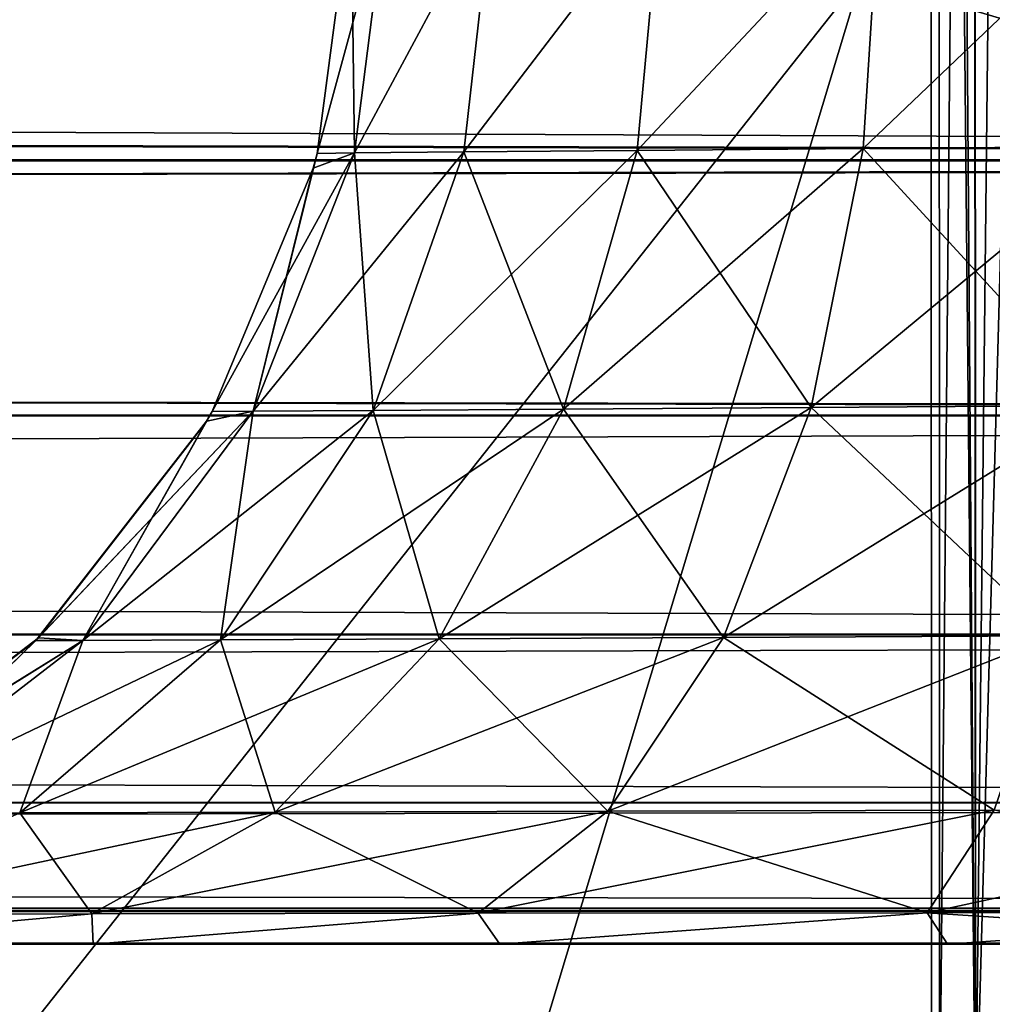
# Model space of a CAD drawing. Header units: metres. Extents: x -206 to 75, y -104 to 104.
# Tile 944 of 1056: x 34.321 to 34.782, y -45.528 to -45.063. Entities that reach past the tile are written whole.
import ezdxf

# ---------------------------------------------------------------- set-up
doc = ezdxf.new("R2010")
doc.units = ezdxf.units.M
doc.layers.add('solid_01_1-CONSUMER_THERM_B_125288', color=7, linetype='CONTINUOUS')

msp = doc.modelspace()

# ---------------------------------------------------------------- linework, layer by layer
at = {"layer": 'solid_01_1-CONSUMER_THERM_B_125288'}
for points in [[(34.737087, 63.499825), (35.288315, 63.550983), (34.755268, -63.500172)], [(35.288315, 63.550983), (35.306511, -63.551174), (34.755268, -63.500172)], [(34.737087, 63.499825), (30.755268, -63.500744), (30.737085, 63.499252)], [(34.737087, 63.499825), (34.755268, -63.500172), (30.755268, -63.500744)], [(34.756477, -45.600174, 72.400002), (34.756222, -43.807278, 72.400002), (34.756222, -43.807278, 66.5)], [(34.773556, -45.60017, 72.529541), (34.760357, -43.807278, 72.464165), (34.756222, -43.807278, 72.400002)], [(34.773556, -45.60017, 72.529541), (34.756222, -43.807278, 72.400002), (34.756477, -45.600174, 72.400002)], [(34.756477, -45.600174, 66.5), (34.756477, -45.600174, 72.400002), (34.756222, -43.807278, 66.5)], [(34.773258, -43.807278, 66.37059), (34.756477, -45.600174, 66.5), (34.756222, -43.807278, 66.5)], [(34.773556, -45.60017, 66.370461), (34.756477, -45.600174, 66.5), (34.773258, -43.807278, 66.37059)], [(34.773556, -45.60017, 72.529541), (34.772667, -43.807278, 72.527176), (34.760357, -43.807278, 72.464165)], [(34.773556, -45.60017, 72.529541), (34.793114, -43.807274, 72.588501), (34.772667, -43.807278, 72.527176)], [(34.773556, -45.60017, 66.370461), (34.773258, -43.807278, 66.37059), (34.823208, -43.80727, 66.25)], [(34.823452, -45.600163, 66.250031), (34.773556, -45.60017, 66.370461), (34.823208, -43.80727, 66.25)], [(34.773556, -45.60017, 72.529541), (34.823452, -45.600163, 72.649971), (34.793114, -43.807274, 72.588501)], [(34.719471, -45.042309, 17.595724), (35.235039, -45.195087, 17.75799), (35.278236, -44.38998, 17.260666)], [(34.188686, -44.965904, 17.428663), (34.027702, -45.915714, 17.875093), (34.719471, -45.042309, 17.595724)], [(7.215406, -45.065186, 74.995735), (37.499969, -44.999996, 75), (7.215406, -45.000008, 75)], [(37.499969, -45.128899, 74.983101), (37.499969, -44.999996, 75), (7.215406, -45.065186, 74.995735)], [(37.499969, -45.129406, 46.017036), (7.215406, -45.000008, 46), (37.499969, -44.999996, 46)], [(37.499969, -45.129406, 46.017036), (7.215406, -45.065178, 46.004265), (7.215406, -45.000008, 46)], [(34.728127, -45.002174, 72.933006), (34.720402, -45.123638, 72.946465), (34.613476, -45.124512, 72.864685)], [(34.624565, -45.003078, 72.853539), (34.728127, -45.002174, 72.933006), (34.613476, -45.124512, 72.864685)], [(34.728127, -45.002174, 54.933002), (34.720402, -45.123638, 54.946468), (34.613476, -45.124512, 54.864681)], [(34.624565, -45.003078, 54.853539), (34.728127, -45.002174, 54.933002), (34.613476, -45.124512, 54.864681)], [(34.728127, -45.002174, 63.933002), (34.720402, -45.123638, 63.946468), (34.613476, -45.124512, 63.864681)], [(34.624565, -45.003078, 63.853539), (34.728127, -45.002174, 63.933002), (34.613476, -45.124512, 63.864681)], [(34.728127, -45.002178, 48.066998), (34.613476, -45.124512, 48.135319), (34.720402, -45.123634, 48.053535)], [(34.728127, -45.002178, 48.066998), (34.624565, -45.003078, 48.146461), (34.613476, -45.124512, 48.135319)], [(34.728127, -45.002178, 57.066998), (34.613476, -45.124512, 57.135319), (34.720402, -45.123634, 57.053535)], [(34.728127, -45.002178, 57.066998), (34.624565, -45.003078, 57.146461), (34.613476, -45.124512, 57.135319)], [(34.728127, -45.002178, 66.066994), (34.613476, -45.124512, 66.135315), (34.720402, -45.123634, 66.053535)], [(34.728127, -45.002178, 66.066994), (34.624565, -45.003078, 66.146461), (34.613476, -45.124512, 66.135315)], [(34.84874, -45.001125, 72.982964), (34.844826, -45.122616, 72.997696), (34.720402, -45.123638, 72.946465)], [(34.728127, -45.002174, 72.933006), (34.84874, -45.001125, 72.982964), (34.720402, -45.123638, 72.946465)], [(34.848743, -45.001125, 48.01704), (34.720402, -45.123634, 48.053535), (34.844833, -45.122616, 48.002304)], [(34.848743, -45.001125, 48.01704), (34.728127, -45.002178, 48.066998), (34.720402, -45.123634, 48.053535)], [(34.84874, -45.001125, 54.98296), (34.844826, -45.122616, 54.997696), (34.720402, -45.123638, 54.946468)], [(34.728127, -45.002174, 54.933002), (34.84874, -45.001125, 54.98296), (34.720402, -45.123638, 54.946468)], [(34.848743, -45.001125, 57.01704), (34.720402, -45.123634, 57.053535), (34.844833, -45.122616, 57.002304)], [(34.848743, -45.001125, 57.01704), (34.728127, -45.002178, 57.066998), (34.720402, -45.123634, 57.053535)], [(34.84874, -45.001125, 63.98296), (34.844826, -45.122616, 63.997696), (34.720402, -45.123638, 63.946468)], [(34.728127, -45.002174, 63.933002), (34.84874, -45.001125, 63.98296), (34.720402, -45.123638, 63.946468)], [(34.848743, -45.001125, 66.017036), (34.720402, -45.123634, 66.053535), (34.844833, -45.122616, 66.002304)], [(34.848743, -45.001125, 66.017036), (34.728127, -45.002178, 66.066994), (34.720402, -45.123634, 66.053535)], [(34.495152, -45.004211, 72.629402), (34.462032, -45.125866, 72.5), (34.478115, -45.00436, 72.5)], [(34.495152, -45.004211, 72.629402), (34.479691, -45.125607, 72.633568), (34.462032, -45.125866, 72.5)], [(34.495152, -45.004211, 54.629398), (34.462032, -45.125866, 54.5), (34.478115, -45.00436, 54.5)], [(34.495152, -45.004211, 63.629398), (34.462032, -45.125866, 63.5), (34.478115, -45.00436, 63.5)], [(34.495152, -45.004211, 54.629398), (34.479691, -45.125607, 54.633568), (34.462032, -45.125866, 54.5)], [(34.495152, -45.004211, 63.629398), (34.479691, -45.125607, 63.633568), (34.462032, -45.125866, 63.5)], [(34.478115, -45.00436, 66.5), (34.478115, -45.00436, 72.5), (34.462032, -45.125866, 72.5)], [(34.462032, -45.125862, 66.5), (34.478115, -45.00436, 66.5), (34.462032, -45.125866, 72.5)], [(34.479687, -45.125607, 66.366432), (34.478115, -45.00436, 66.5), (34.462032, -45.125862, 66.5)], [(34.462032, -45.125866, 54.5), (34.478115, -45.00436, 48.5), (34.478115, -45.00436, 54.5)], [(34.462032, -45.125862, 48.5), (34.478115, -45.00436, 48.5), (34.462032, -45.125866, 54.5)], [(34.479687, -45.125607, 48.366436), (34.478115, -45.00436, 48.5), (34.462032, -45.125862, 48.5)], [(34.462032, -45.125866, 63.5), (34.478115, -45.00436, 57.5), (34.478115, -45.00436, 63.5)], [(34.462032, -45.125862, 57.5), (34.479687, -45.125607, 57.366436), (34.478115, -45.00436, 57.5)], [(34.462032, -45.125866, 63.5), (34.462032, -45.125862, 57.5), (34.478115, -45.00436, 57.5)], [(34.495152, -45.004211, 66.370598), (34.478115, -45.00436, 66.5), (34.479687, -45.125607, 66.366432)], [(34.495152, -45.004211, 48.370602), (34.478115, -45.00436, 48.5), (34.479687, -45.125607, 48.366436)], [(34.495152, -45.004211, 57.370602), (34.478115, -45.00436, 57.5), (34.479687, -45.125607, 57.366436)], [(34.545101, -45.003773, 48.250015), (34.479687, -45.125607, 48.366436), (34.531361, -45.125183, 48.242039)], [(34.545101, -45.003773, 48.250015), (34.495152, -45.004211, 48.370602), (34.479687, -45.125607, 48.366436)], [(34.545101, -45.003773, 57.250015), (34.479687, -45.125607, 57.366436), (34.531361, -45.125183, 57.242039)], [(34.545101, -45.003773, 57.250015), (34.495152, -45.004211, 57.370602), (34.479687, -45.125607, 57.366436)], [(34.545101, -45.003773, 66.250015), (34.479687, -45.125607, 66.366432), (34.531361, -45.125183, 66.242043)], [(34.545101, -45.003773, 66.250015), (34.495152, -45.004211, 66.370598), (34.479687, -45.125607, 66.366432)], [(34.545101, -45.003773, 72.749985), (34.531361, -45.125183, 72.757957), (34.479691, -45.125607, 72.633568)], [(34.495152, -45.004211, 72.629402), (34.545101, -45.003773, 72.749985), (34.479691, -45.125607, 72.633568)], [(34.545101, -45.003773, 54.749985), (34.531361, -45.125183, 54.757961), (34.479691, -45.125607, 54.633568)], [(34.495152, -45.004211, 54.629398), (34.545101, -45.003773, 54.749985), (34.479691, -45.125607, 54.633568)], [(34.545101, -45.003773, 63.749985), (34.531361, -45.125183, 63.757961), (34.479691, -45.125607, 63.633568)], [(34.495152, -45.004211, 63.629398), (34.545101, -45.003773, 63.749985), (34.479691, -45.125607, 63.633568)], [(34.624565, -45.003078, 72.853539), (34.613476, -45.124512, 72.864685), (34.531361, -45.125183, 72.757957)], [(34.545101, -45.003773, 72.749985), (34.624565, -45.003078, 72.853539), (34.531361, -45.125183, 72.757957)], [(34.624565, -45.003078, 48.146461), (34.531361, -45.125183, 48.242039), (34.613476, -45.124512, 48.135319)], [(34.624565, -45.003078, 48.146461), (34.545101, -45.003773, 48.250015), (34.531361, -45.125183, 48.242039)], [(34.624565, -45.003078, 54.853539), (34.613476, -45.124512, 54.864681), (34.531361, -45.125183, 54.757961)], [(34.545101, -45.003773, 54.749985), (34.624565, -45.003078, 54.853539), (34.531361, -45.125183, 54.757961)], [(34.624565, -45.003078, 57.146461), (34.531361, -45.125183, 57.242039), (34.613476, -45.124512, 57.135319)], [(34.624565, -45.003078, 57.146461), (34.545101, -45.003773, 57.250015), (34.531361, -45.125183, 57.242039)], [(34.624565, -45.003078, 63.853539), (34.613476, -45.124512, 63.864681), (34.531361, -45.125183, 63.757961)], [(34.545101, -45.003773, 63.749985), (34.624565, -45.003078, 63.853539), (34.531361, -45.125183, 63.757961)], [(34.624565, -45.003078, 66.146461), (34.531361, -45.125183, 66.242043), (34.613476, -45.124512, 66.135315)], [(34.624565, -45.003078, 66.146461), (34.545101, -45.003773, 66.250015), (34.531361, -45.125183, 66.242043)], [(34.719471, -45.042309, 17.595724), (34.027702, -45.915714, 17.875093), (34.436646, -45.981079, 18.003803)], [(34.719471, -45.042309, 17.595724), (34.436646, -45.981079, 18.003803), (35.235039, -45.195087, 17.75799)], [(37.499969, -45.129406, 46.017036), (7.215406, -45.129349, 46.017017), (7.215406, -45.065178, 46.004265)], [(37.499969, -45.128899, 74.983101), (7.215406, -45.065186, 74.995735), (7.215406, -45.129349, 74.982979)], [(34.578526, -45.246849, 72.899635), (34.613476, -45.124512, 72.864685), (34.720402, -45.123638, 72.946465)], [(34.695801, -45.246059, 72.98909), (34.578526, -45.246849, 72.899635), (34.720402, -45.123638, 72.946465)], [(34.578526, -45.246849, 54.899635), (34.613476, -45.124512, 54.864681), (34.720402, -45.123638, 54.946468)], [(34.695801, -45.246059, 54.989086), (34.578526, -45.246849, 54.899635), (34.720402, -45.123638, 54.946468)], [(34.578526, -45.246849, 63.899635), (34.613476, -45.124512, 63.864681), (34.720402, -45.123638, 63.946468)], [(34.695801, -45.246059, 63.989086), (34.578526, -45.246849, 63.899635), (34.720402, -45.123638, 63.946468)], [(34.695797, -45.246059, 48.010914), (34.720402, -45.123634, 48.053535), (34.613476, -45.124512, 48.135319)], [(34.695797, -45.246059, 57.010914), (34.720402, -45.123634, 57.053535), (34.613476, -45.124512, 57.135319)], [(34.695797, -45.246059, 66.010918), (34.720402, -45.123634, 66.053535), (34.613476, -45.124512, 66.135315)], [(34.695797, -45.246059, 48.010914), (34.832165, -45.24514, 47.955021), (34.720402, -45.123634, 48.053535)], [(34.695797, -45.246059, 57.010914), (34.832165, -45.24514, 56.955021), (34.720402, -45.123634, 57.053535)], [(34.695797, -45.246059, 66.010918), (34.832165, -45.24514, 65.955025), (34.720402, -45.123634, 66.053535)], [(34.695801, -45.246059, 72.98909), (34.720402, -45.123638, 72.946465), (34.844826, -45.122616, 72.997696)], [(34.832161, -45.24514, 73.044975), (34.695801, -45.246059, 72.98909), (34.844826, -45.122616, 72.997696)], [(34.695801, -45.246059, 54.989086), (34.720402, -45.123638, 54.946468), (34.844826, -45.122616, 54.997696)], [(34.832161, -45.24514, 55.044979), (34.695801, -45.246059, 54.989086), (34.844826, -45.122616, 54.997696)], [(34.695801, -45.246059, 63.989086), (34.720402, -45.123638, 63.946468), (34.844826, -45.122616, 63.997696)], [(34.832161, -45.24514, 64.044975), (34.695801, -45.246059, 63.989086), (34.844826, -45.122616, 63.997696)], [(34.832165, -45.24514, 47.955021), (34.844833, -45.122616, 48.002304), (34.720402, -45.123634, 48.053535)], [(34.832165, -45.24514, 56.955021), (34.844833, -45.122616, 57.002304), (34.720402, -45.123634, 57.053535)], [(34.832165, -45.24514, 65.955025), (34.844833, -45.122616, 66.002304), (34.720402, -45.123634, 66.053535)], [(34.4123, -45.247986, 72.5), (34.460144, -45.132915, 72.5), (34.479691, -45.125607, 72.633568)], [(34.431675, -45.247829, 72.646439), (34.4123, -45.247986, 72.5), (34.479691, -45.125607, 72.633568)], [(34.479691, -45.125607, 54.633568), (34.4123, -45.247986, 54.5), (34.460144, -45.132915, 54.5)], [(34.431675, -45.247829, 54.646435), (34.4123, -45.247986, 54.5), (34.479691, -45.125607, 54.633568)], [(34.479691, -45.125607, 63.633568), (34.4123, -45.247986, 63.5), (34.460144, -45.132915, 63.5)], [(34.431675, -45.247829, 63.646435), (34.4123, -45.247986, 63.5), (34.479691, -45.125607, 63.633568)], [(34.431675, -45.247829, 72.646439), (34.479691, -45.125607, 72.633568), (34.531361, -45.125183, 72.757957)], [(34.488407, -45.247448, 72.782761), (34.431675, -45.247829, 72.646439), (34.531361, -45.125183, 72.757957)], [(34.431675, -45.247829, 54.646435), (34.479691, -45.125607, 54.633568), (34.531361, -45.125183, 54.757961)], [(34.488407, -45.247448, 54.782764), (34.431675, -45.247829, 54.646435), (34.531361, -45.125183, 54.757961)], [(34.431675, -45.247829, 63.646435), (34.479691, -45.125607, 63.633568), (34.531361, -45.125183, 63.757961)], [(34.488407, -45.247448, 63.782764), (34.431675, -45.247829, 63.646435), (34.531361, -45.125183, 63.757961)], [(34.431675, -45.247829, 66.353569), (34.479687, -45.125607, 66.366432), (34.462032, -45.125862, 66.5)], [(34.431675, -45.247829, 48.353569), (34.479687, -45.125607, 48.366436), (34.462032, -45.125862, 48.5)], [(34.431675, -45.247829, 48.353569), (34.488407, -45.247448, 48.217239), (34.479687, -45.125607, 48.366436)], [(34.431675, -45.247829, 57.353569), (34.479687, -45.125607, 57.366436), (34.462032, -45.125862, 57.5)], [(34.431675, -45.247829, 57.353569), (34.488407, -45.247448, 57.217239), (34.479687, -45.125607, 57.366436)], [(34.431675, -45.247829, 66.353569), (34.488407, -45.247448, 66.217239), (34.479687, -45.125607, 66.366432)], [(34.431675, -45.247829, 66.353569), (34.462032, -45.125862, 66.5), (34.460155, -45.13287, 66.5)], [(34.431675, -45.247829, 48.353569), (34.462032, -45.125862, 48.5), (34.460155, -45.13287, 48.5)], [(34.460155, -45.13287, 57.5), (34.431675, -45.247829, 57.353569), (34.462032, -45.125862, 57.5)], [(34.460144, -45.132915, 72.5), (34.462032, -45.125866, 72.5), (34.479691, -45.125607, 72.633568)], [(34.479691, -45.125607, 54.633568), (34.460144, -45.132915, 54.5), (34.462032, -45.125866, 54.5)], [(34.479691, -45.125607, 63.633568), (34.460144, -45.132915, 63.5), (34.462032, -45.125866, 63.5)], [(34.462032, -45.125862, 66.5), (34.462032, -45.125866, 72.5), (34.460144, -45.132915, 72.5)], [(34.460155, -45.13287, 66.5), (34.462032, -45.125862, 66.5), (34.460144, -45.132915, 72.5)], [(34.462032, -45.125862, 48.5), (34.462032, -45.125866, 54.5), (34.460144, -45.132915, 54.5)], [(34.460155, -45.13287, 48.5), (34.462032, -45.125862, 48.5), (34.460144, -45.132915, 54.5)], [(34.460144, -45.132915, 63.5), (34.460155, -45.13287, 57.5), (34.462032, -45.125862, 57.5)], [(34.462032, -45.125866, 63.5), (34.460144, -45.132915, 63.5), (34.462032, -45.125862, 57.5)], [(34.488407, -45.247448, 48.217239), (34.531361, -45.125183, 48.242039), (34.479687, -45.125607, 48.366436)], [(34.488407, -45.247448, 57.217239), (34.531361, -45.125183, 57.242039), (34.479687, -45.125607, 57.366436)], [(34.488407, -45.247448, 66.217239), (34.531361, -45.125183, 66.242043), (34.479687, -45.125607, 66.366432)], [(34.488407, -45.247448, 72.782761), (34.531361, -45.125183, 72.757957), (34.613476, -45.124512, 72.864685)], [(34.578526, -45.246849, 72.899635), (34.488407, -45.247448, 72.782761), (34.613476, -45.124512, 72.864685)], [(34.488407, -45.247448, 54.782764), (34.531361, -45.125183, 54.757961), (34.613476, -45.124512, 54.864681)], [(34.578526, -45.246849, 54.899635), (34.488407, -45.247448, 54.782764), (34.613476, -45.124512, 54.864681)], [(34.488407, -45.247448, 63.782764), (34.531361, -45.125183, 63.757961), (34.613476, -45.124512, 63.864681)], [(34.578526, -45.246849, 63.899635), (34.488407, -45.247448, 63.782764), (34.613476, -45.124512, 63.864681)], [(34.488407, -45.247448, 48.217239), (34.578526, -45.246845, 48.100365), (34.531361, -45.125183, 48.242039)], [(34.488407, -45.247448, 57.217239), (34.578526, -45.246845, 57.100365), (34.531361, -45.125183, 57.242039)], [(34.488407, -45.247448, 66.217239), (34.578526, -45.246845, 66.100365), (34.531361, -45.125183, 66.242043)], [(34.578526, -45.246845, 48.100365), (34.613476, -45.124512, 48.135319), (34.531361, -45.125183, 48.242039)], [(34.578526, -45.246845, 57.100365), (34.613476, -45.124512, 57.135319), (34.531361, -45.125183, 57.242039)], [(34.578526, -45.246845, 66.100365), (34.613476, -45.124512, 66.135315), (34.531361, -45.125183, 66.242043)], [(34.578526, -45.246845, 48.100365), (34.695797, -45.246059, 48.010914), (34.613476, -45.124512, 48.135319)], [(34.578526, -45.246845, 57.100365), (34.695797, -45.246059, 57.010914), (34.613476, -45.124512, 57.135319)], [(34.578526, -45.246845, 66.100365), (34.695797, -45.246059, 66.010918), (34.613476, -45.124512, 66.135315)], [(37.499969, -45.128899, 74.983101), (7.215406, -45.129349, 74.982979), (7.215406, -45.191322, 74.961952)], [(37.499969, -45.249653, 74.933212), (37.499969, -45.128899, 74.983101), (7.215406, -45.191322, 74.961952)], [(37.499969, -45.129406, 46.017036), (7.215406, -45.191326, 46.038052), (7.215406, -45.129349, 46.017017)], [(37.499969, -45.129406, 46.017036), (37.499969, -45.250107, 46.067051), (7.215406, -45.191326, 46.038052)], [(34.412304, -45.247986, 66.5), (34.460144, -45.132915, 72.5), (34.4123, -45.247986, 72.5)], [(34.412304, -45.247986, 48.5), (34.460144, -45.132915, 54.5), (34.4123, -45.247986, 54.5)], [(34.460144, -45.132915, 63.5), (34.4123, -45.247986, 63.5), (34.412304, -45.247986, 57.5)], [(34.412304, -45.247986, 66.5), (34.460155, -45.13287, 66.5), (34.460144, -45.132915, 72.5)], [(34.431675, -45.247829, 66.353569), (34.460155, -45.13287, 66.5), (34.412304, -45.247986, 66.5)], [(34.412304, -45.247986, 48.5), (34.460155, -45.13287, 48.5), (34.460144, -45.132915, 54.5)], [(34.431675, -45.247829, 48.353569), (34.460155, -45.13287, 48.5), (34.412304, -45.247986, 48.5)], [(34.460155, -45.13287, 57.5), (34.412304, -45.247986, 57.5), (34.431675, -45.247829, 57.353569)], [(34.460144, -45.132915, 63.5), (34.412304, -45.247986, 57.5), (34.460155, -45.13287, 57.5)], [(37.499969, -45.249653, 74.933212), (7.215406, -45.191322, 74.961952), (7.215406, -45.249992, 74.933022)], [(37.499969, -45.250107, 46.067051), (7.215406, -45.250011, 46.06699), (7.215406, -45.191326, 46.038052)], [(35.235039, -45.195087, 17.75799), (34.436646, -45.981079, 18.003803), (34.832859, -46.105728, 18.128504)], [(34.351025, -45.356323, 54.668049), (34.3288, -45.356415, 54.5), (34.431675, -45.247829, 54.646435)], [(34.431675, -45.247829, 54.646435), (34.3288, -45.356415, 54.5), (34.409683, -45.252514, 54.5)], [(34.351025, -45.356323, 63.668049), (34.3288, -45.356415, 63.5), (34.431675, -45.247829, 63.646435)], [(34.431675, -45.247829, 63.646435), (34.3288, -45.356415, 63.5), (34.409683, -45.252514, 63.5)], [(34.330139, -45.355095, 72.5), (34.409683, -45.252514, 72.5), (34.431675, -45.247829, 72.646439)], [(34.351025, -45.356323, 72.668053), (34.330139, -45.355095, 72.5), (34.431675, -45.247829, 72.646439)], [(34.351025, -45.356323, 72.668053), (34.431675, -45.247829, 72.646439), (34.488407, -45.247448, 72.782761)], [(34.416183, -45.356014, 72.824463), (34.351025, -45.356323, 72.668053), (34.488407, -45.247448, 72.782761)], [(34.351025, -45.356323, 54.668049), (34.431675, -45.247829, 54.646435), (34.488407, -45.247448, 54.782764)], [(34.416183, -45.356014, 54.824467), (34.351025, -45.356323, 54.668049), (34.488407, -45.247448, 54.782764)], [(34.351025, -45.356323, 63.668049), (34.431675, -45.247829, 63.646435), (34.488407, -45.247448, 63.782764)], [(34.416183, -45.356014, 63.824467), (34.351025, -45.356323, 63.668049), (34.488407, -45.247448, 63.782764)], [(34.351025, -45.356319, 66.331955), (34.431675, -45.247829, 66.353569), (34.412304, -45.247986, 66.5)], [(34.351025, -45.356319, 48.331955), (34.431675, -45.247829, 48.353569), (34.412304, -45.247986, 48.5)], [(34.351025, -45.356319, 48.331955), (34.416187, -45.35601, 48.175537), (34.431675, -45.247829, 48.353569)], [(34.351025, -45.356319, 57.331955), (34.431675, -45.247829, 57.353569), (34.412304, -45.247986, 57.5)], [(34.351025, -45.356319, 57.331955), (34.416187, -45.35601, 57.175537), (34.431675, -45.247829, 57.353569)], [(34.351025, -45.356319, 66.331955), (34.416187, -45.35601, 66.175537), (34.431675, -45.247829, 66.353569)], [(34.351025, -45.356319, 66.331955), (34.412304, -45.247986, 66.5), (34.409664, -45.252544, 66.5)], [(34.351025, -45.356319, 48.331955), (34.412304, -45.247986, 48.5), (34.409664, -45.252544, 48.5)], [(34.409664, -45.252544, 57.5), (34.351025, -45.356319, 57.331955), (34.412304, -45.247986, 57.5)], [(34.409664, -45.252544, 66.5), (34.412304, -45.247986, 66.5), (34.409683, -45.252514, 72.5)], [(34.409664, -45.252544, 48.5), (34.412304, -45.247986, 48.5), (34.409683, -45.252514, 54.5)], [(34.409683, -45.252514, 63.5), (34.409664, -45.252544, 57.5), (34.412304, -45.247986, 57.5)], [(34.409683, -45.252514, 72.5), (34.4123, -45.247986, 72.5), (34.431675, -45.247829, 72.646439)], [(34.431675, -45.247829, 54.646435), (34.409683, -45.252514, 54.5), (34.4123, -45.247986, 54.5)], [(34.431675, -45.247829, 63.646435), (34.409683, -45.252514, 63.5), (34.4123, -45.247986, 63.5)], [(34.412304, -45.247986, 66.5), (34.4123, -45.247986, 72.5), (34.409683, -45.252514, 72.5)], [(34.412304, -45.247986, 48.5), (34.4123, -45.247986, 54.5), (34.409683, -45.252514, 54.5)], [(34.4123, -45.247986, 63.5), (34.409683, -45.252514, 63.5), (34.412304, -45.247986, 57.5)], [(34.416183, -45.356014, 72.824463), (34.488407, -45.247448, 72.782761), (34.578526, -45.246849, 72.899635)], [(34.519661, -45.35553, 72.958504), (34.416183, -45.356014, 72.824463), (34.578526, -45.246849, 72.899635)], [(34.416183, -45.356014, 54.824467), (34.488407, -45.247448, 54.782764), (34.578526, -45.246849, 54.899635)], [(34.519661, -45.35553, 54.958504), (34.416183, -45.356014, 54.824467), (34.578526, -45.246849, 54.899635)], [(34.416183, -45.356014, 63.824467), (34.488407, -45.247448, 63.782764), (34.578526, -45.246849, 63.899635)], [(34.519661, -45.35553, 63.958504), (34.416183, -45.356014, 63.824467), (34.578526, -45.246849, 63.899635)], [(34.416187, -45.35601, 48.175537), (34.488407, -45.247448, 48.217239), (34.431675, -45.247829, 48.353569)], [(34.416187, -45.35601, 48.175537), (34.519661, -45.355526, 48.041496), (34.488407, -45.247448, 48.217239)], [(34.416187, -45.35601, 57.175537), (34.488407, -45.247448, 57.217239), (34.431675, -45.247829, 57.353569)], [(34.416187, -45.35601, 57.175537), (34.519661, -45.355526, 57.041496), (34.488407, -45.247448, 57.217239)], [(34.416187, -45.35601, 66.175537), (34.488407, -45.247448, 66.217239), (34.431675, -45.247829, 66.353569)], [(34.416187, -45.35601, 66.175537), (34.519661, -45.355526, 66.041496), (34.488407, -45.247448, 66.217239)], [(34.519661, -45.355526, 48.041496), (34.578526, -45.246845, 48.100365), (34.488407, -45.247448, 48.217239)], [(34.519661, -45.355526, 57.041496), (34.578526, -45.246845, 57.100365), (34.488407, -45.247448, 57.217239)], [(34.519661, -45.355526, 66.041496), (34.578526, -45.246845, 66.100365), (34.488407, -45.247448, 66.217239)], [(34.519661, -45.35553, 72.958504), (34.578526, -45.246849, 72.899635), (34.695801, -45.246059, 72.98909)], [(34.654274, -45.354893, 73.06102), (34.519661, -45.35553, 72.958504), (34.695801, -45.246059, 72.98909)], [(34.519661, -45.35553, 54.958504), (34.578526, -45.246849, 54.899635), (34.695801, -45.246059, 54.989086)], [(34.654274, -45.354893, 55.061016), (34.519661, -45.35553, 54.958504), (34.695801, -45.246059, 54.989086)], [(34.519661, -45.35553, 63.958504), (34.578526, -45.246849, 63.899635), (34.695801, -45.246059, 63.989086)], [(34.654274, -45.354893, 64.06102), (34.519661, -45.35553, 63.958504), (34.695801, -45.246059, 63.989086)], [(34.519661, -45.355526, 48.041496), (34.654274, -45.354889, 47.938988), (34.578526, -45.246845, 48.100365)], [(34.519661, -45.355526, 57.041496), (34.654274, -45.354889, 56.938988), (34.578526, -45.246845, 57.100365)], [(34.519661, -45.355526, 66.041496), (34.654274, -45.354889, 65.938988), (34.578526, -45.246845, 66.100365)], [(34.654274, -45.354889, 47.938988), (34.695797, -45.246059, 48.010914), (34.578526, -45.246845, 48.100365)], [(34.654274, -45.354889, 56.938988), (34.695797, -45.246059, 57.010914), (34.578526, -45.246845, 57.100365)], [(34.654274, -45.354889, 65.938988), (34.695797, -45.246059, 66.010918), (34.578526, -45.246845, 66.100365)], [(34.654274, -45.354893, 73.06102), (34.695801, -45.246059, 72.98909), (34.832161, -45.24514, 73.044975)], [(34.81073, -45.354145, 73.124977), (34.654274, -45.354893, 73.06102), (34.832161, -45.24514, 73.044975)], [(34.654274, -45.354893, 55.061016), (34.695801, -45.246059, 54.989086), (34.832161, -45.24514, 55.044979)], [(34.81073, -45.354145, 55.124981), (34.654274, -45.354893, 55.061016), (34.832161, -45.24514, 55.044979)], [(34.654274, -45.354893, 64.06102), (34.695801, -45.246059, 63.989086), (34.832161, -45.24514, 64.044975)], [(34.81073, -45.354145, 64.124977), (34.654274, -45.354893, 64.06102), (34.832161, -45.24514, 64.044975)], [(34.654274, -45.354889, 47.938988), (34.810738, -45.354141, 47.875023), (34.695797, -45.246059, 48.010914)], [(34.654274, -45.354889, 56.938988), (34.810738, -45.354141, 56.875023), (34.695797, -45.246059, 57.010914)], [(34.654274, -45.354889, 65.938988), (34.810738, -45.354141, 65.875023), (34.695797, -45.246059, 66.010918)], [(34.810738, -45.354141, 47.875023), (34.832165, -45.24514, 47.955021), (34.695797, -45.246059, 48.010914)], [(34.810738, -45.354141, 56.875023), (34.832165, -45.24514, 56.955021), (34.695797, -45.246059, 57.010914)], [(34.810738, -45.354141, 65.875023), (34.832165, -45.24514, 65.955025), (34.695797, -45.246059, 66.010918)], [(37.499969, -45.353363, 74.853737), (37.499969, -45.249653, 74.933212), (7.215406, -45.249992, 74.933022)], [(37.499969, -45.353363, 74.853737), (7.215406, -45.249992, 74.933022), (7.215406, -45.353512, 74.8536)], [(37.499969, -45.250107, 46.067051), (7.215406, -45.353535, 46.14642), (7.215406, -45.250011, 46.06699)], [(37.499969, -45.250107, 46.067051), (37.499969, -45.353733, 46.146633), (7.215406, -45.353535, 46.14642)], [(34.409664, -45.252544, 48.5), (34.409683, -45.252514, 54.5), (34.3288, -45.356415, 54.5)], [(34.409683, -45.252514, 63.5), (34.3288, -45.356415, 63.5), (34.409664, -45.252544, 57.5)], [(34.330124, -45.355106, 48.5), (34.409664, -45.252544, 48.5), (34.3288, -45.356415, 54.5)], [(34.409664, -45.252544, 57.5), (34.3288, -45.356411, 57.5), (34.351025, -45.356319, 57.331955)], [(34.3288, -45.356415, 63.5), (34.3288, -45.356411, 57.5), (34.409664, -45.252544, 57.5)], [(34.330124, -45.355106, 66.5), (34.409664, -45.252544, 66.5), (34.330139, -45.355095, 72.5)], [(34.351025, -45.356319, 66.331955), (34.409664, -45.252544, 66.5), (34.330124, -45.355106, 66.5)], [(34.351025, -45.356319, 48.331955), (34.409664, -45.252544, 48.5), (34.330124, -45.355106, 48.5)], [(34.409664, -45.252544, 66.5), (34.409683, -45.252514, 72.5), (34.330139, -45.355095, 72.5)], [(37.499969, -45.432941, 74.750114), (37.499969, -45.353363, 74.853737), (7.215406, -45.353512, 74.8536)], [(37.499969, -45.432941, 74.750114), (7.215406, -45.353512, 74.8536), (7.215406, -45.432987, 74.750061)], [(37.499969, -45.353733, 46.146633), (7.215406, -45.432995, 46.249954), (7.215406, -45.353535, 46.14642)], [(37.499969, -45.353733, 46.146633), (37.499969, -45.433205, 46.25034), (7.215406, -45.432995, 46.249954)], [(34.219032, -45.438137, 72.5), (34.226871, -45.433735, 72.5), (34.351025, -45.356323, 72.668053)], [(34.244965, -45.438107, 72.696472), (34.219032, -45.438137, 72.5), (34.351025, -45.356323, 72.668053)], [(34.351025, -45.356323, 54.668049), (34.219032, -45.438137, 54.5), (34.226871, -45.433735, 54.5)], [(34.244965, -45.438107, 54.696472), (34.219032, -45.438137, 54.5), (34.351025, -45.356323, 54.668049)], [(34.351025, -45.356323, 63.668049), (34.219032, -45.438137, 63.5), (34.226871, -45.433735, 63.5)], [(34.244965, -45.438107, 63.696472), (34.219032, -45.438137, 63.5), (34.351025, -45.356323, 63.668049)], [(34.226871, -45.433735, 72.5), (34.330139, -45.355095, 72.5), (34.351025, -45.356323, 72.668053)], [(34.226883, -45.433731, 66.5), (34.330139, -45.355095, 72.5), (34.226871, -45.433735, 72.5)], [(34.351025, -45.356323, 54.668049), (34.226871, -45.433735, 54.5), (34.3288, -45.356415, 54.5)], [(34.351025, -45.356323, 63.668049), (34.226871, -45.433735, 63.5), (34.3288, -45.356415, 63.5)], [(34.226883, -45.433731, 48.5), (34.3288, -45.356415, 54.5), (34.226871, -45.433735, 54.5)], [(34.3288, -45.356415, 63.5), (34.226871, -45.433735, 63.5), (34.226883, -45.433731, 57.5)], [(34.226883, -45.433731, 66.5), (34.330124, -45.355106, 66.5), (34.330139, -45.355095, 72.5)], [(34.244965, -45.438103, 66.303535), (34.330124, -45.355106, 66.5), (34.226883, -45.433731, 66.5)], [(34.226883, -45.433731, 48.5), (34.330124, -45.355106, 48.5), (34.3288, -45.356415, 54.5)], [(34.244965, -45.438103, 48.303535), (34.330124, -45.355106, 48.5), (34.226883, -45.433731, 48.5)], [(34.226883, -45.433731, 57.5), (34.244965, -45.438103, 57.303535), (34.3288, -45.356411, 57.5)], [(34.3288, -45.356415, 63.5), (34.226883, -45.433731, 57.5), (34.3288, -45.356411, 57.5)], [(34.244965, -45.438103, 66.303535), (34.351025, -45.356319, 66.331955), (34.330124, -45.355106, 66.5)], [(34.244965, -45.438103, 48.303535), (34.351025, -45.356319, 48.331955), (34.330124, -45.355106, 48.5)], [(34.244965, -45.438107, 72.696472), (34.351025, -45.356323, 72.668053), (34.416183, -45.356014, 72.824463)], [(34.321159, -45.437893, 72.879333), (34.244965, -45.438107, 72.696472), (34.416183, -45.356014, 72.824463)], [(34.244965, -45.438107, 54.696472), (34.351025, -45.356323, 54.668049), (34.416183, -45.356014, 54.824467)], [(34.321159, -45.437893, 54.879333), (34.244965, -45.438107, 54.696472), (34.416183, -45.356014, 54.824467)], [(34.244965, -45.438107, 63.696472), (34.351025, -45.356323, 63.668049), (34.416183, -45.356014, 63.824467)], [(34.321159, -45.437893, 63.879333), (34.244965, -45.438107, 63.696472), (34.416183, -45.356014, 63.824467)], [(34.244965, -45.438103, 48.303535), (34.321163, -45.437893, 48.12067), (34.351025, -45.356319, 48.331955)], [(34.244965, -45.438103, 57.303535), (34.351025, -45.356319, 57.331955), (34.3288, -45.356411, 57.5)], [(34.244965, -45.438103, 57.303535), (34.321163, -45.437893, 57.12067), (34.351025, -45.356319, 57.331955)], [(34.244965, -45.438103, 66.303535), (34.321163, -45.437893, 66.120667), (34.351025, -45.356319, 66.331955)], [(34.321159, -45.437893, 72.879333), (34.416183, -45.356014, 72.824463), (34.519661, -45.35553, 72.958504)], [(34.442158, -45.437561, 73.036018), (34.321159, -45.437893, 72.879333), (34.519661, -45.35553, 72.958504)], [(34.321159, -45.437893, 54.879333), (34.416183, -45.356014, 54.824467), (34.519661, -45.35553, 54.958504)], [(34.442158, -45.437561, 55.036018), (34.321159, -45.437893, 54.879333), (34.519661, -45.35553, 54.958504)], [(34.321159, -45.437893, 63.879333), (34.416183, -45.356014, 63.824467), (34.519661, -45.35553, 63.958504)], [(34.442158, -45.437561, 64.036018), (34.321159, -45.437893, 63.879333), (34.519661, -45.35553, 63.958504)], [(34.321163, -45.437893, 48.12067), (34.416187, -45.35601, 48.175537), (34.351025, -45.356319, 48.331955)], [(34.321163, -45.437893, 48.12067), (34.442158, -45.437561, 47.963985), (34.416187, -45.35601, 48.175537)], [(34.321163, -45.437893, 57.12067), (34.416187, -45.35601, 57.175537), (34.351025, -45.356319, 57.331955)], [(34.321163, -45.437893, 57.12067), (34.442158, -45.437561, 56.963985), (34.416187, -45.35601, 57.175537)], [(34.321163, -45.437893, 66.120667), (34.416187, -45.35601, 66.175537), (34.351025, -45.356319, 66.331955)], [(34.321163, -45.437893, 66.120667), (34.442158, -45.437561, 65.963982), (34.416187, -45.35601, 66.175537)], [(34.442158, -45.437561, 47.963985), (34.519661, -45.355526, 48.041496), (34.416187, -45.35601, 48.175537)], [(34.442158, -45.437561, 56.963985), (34.519661, -45.355526, 57.041496), (34.416187, -45.35601, 57.175537)], [(34.442158, -45.437561, 65.963982), (34.519661, -45.355526, 66.041496), (34.416187, -45.35601, 66.175537)], [(34.442158, -45.437561, 73.036018), (34.519661, -45.35553, 72.958504), (34.654274, -45.354893, 73.06102)], [(34.599548, -45.437122, 73.155823), (34.442158, -45.437561, 73.036018), (34.654274, -45.354893, 73.06102)], [(34.442158, -45.437561, 55.036018), (34.519661, -45.35553, 54.958504), (34.654274, -45.354893, 55.061016)], [(34.599548, -45.437122, 55.155823), (34.442158, -45.437561, 55.036018), (34.654274, -45.354893, 55.061016)], [(34.442158, -45.437561, 64.036018), (34.519661, -45.35553, 63.958504), (34.654274, -45.354893, 64.06102)], [(34.599548, -45.437122, 64.155823), (34.442158, -45.437561, 64.036018), (34.654274, -45.354893, 64.06102)], [(34.442158, -45.437561, 47.963985), (34.599548, -45.437119, 47.844181), (34.519661, -45.355526, 48.041496)], [(34.442158, -45.437561, 56.963985), (34.599548, -45.437119, 56.844181), (34.519661, -45.355526, 57.041496)], [(34.442158, -45.437561, 65.963982), (34.599548, -45.437119, 65.844185), (34.519661, -45.355526, 66.041496)], [(34.599548, -45.437119, 47.844181), (34.654274, -45.354889, 47.938988), (34.519661, -45.355526, 48.041496)], [(34.599548, -45.437119, 56.844181), (34.654274, -45.354889, 56.938988), (34.519661, -45.355526, 57.041496)], [(34.599548, -45.437119, 65.844185), (34.654274, -45.354889, 65.938988), (34.519661, -45.355526, 66.041496)], [(34.599548, -45.437122, 73.155823), (34.654274, -45.354893, 73.06102), (34.81073, -45.354145, 73.124977)], [(34.782448, -45.436604, 73.230545), (34.599548, -45.437122, 73.155823), (34.81073, -45.354145, 73.124977)], [(34.599548, -45.437122, 55.155823), (34.654274, -45.354893, 55.061016), (34.81073, -45.354145, 55.124981)], [(34.782448, -45.436604, 55.230549), (34.599548, -45.437122, 55.155823), (34.81073, -45.354145, 55.124981)], [(34.599548, -45.437122, 64.155823), (34.654274, -45.354893, 64.06102), (34.81073, -45.354145, 64.124977)], [(34.782448, -45.436604, 64.230545), (34.599548, -45.437122, 64.155823), (34.81073, -45.354145, 64.124977)], [(34.599548, -45.437119, 47.844181), (34.782455, -45.4366, 47.769455), (34.654274, -45.354889, 47.938988)], [(34.599548, -45.437119, 56.844181), (34.782455, -45.4366, 56.769455), (34.654274, -45.354889, 56.938988)], [(34.599548, -45.437119, 65.844185), (34.782455, -45.4366, 65.769455), (34.654274, -45.354889, 65.938988)], [(34.782455, -45.4366, 47.769455), (34.810738, -45.354141, 47.875023), (34.654274, -45.354889, 47.938988)], [(34.782455, -45.4366, 56.769455), (34.810738, -45.354141, 56.875023), (34.654274, -45.354889, 56.938988)], [(34.782455, -45.4366, 65.769455), (34.810738, -45.354141, 65.875023), (34.654274, -45.354889, 65.938988)], [(37.499969, -45.482956, 74.62941), (37.499969, -45.432941, 74.750114), (7.215406, -45.432987, 74.750061)], [(37.499969, -45.482956, 74.62941), (7.215406, -45.432987, 74.750061), (7.215406, -45.482979, 74.629387)], [(37.499969, -45.433205, 46.25034), (7.215406, -45.482979, 46.370613), (7.215406, -45.432995, 46.249954)], [(37.499969, -45.433205, 46.25034), (37.499969, -45.483093, 46.371098), (7.215406, -45.482979, 46.370613)], [(34.214664, -45.485783, 72.940826), (34.321159, -45.437893, 72.879333), (34.442158, -45.437561, 73.036018)], [(34.355251, -45.485622, 73.122932), (34.214664, -45.485783, 72.940826), (34.442158, -45.437561, 73.036018)], [(34.214664, -45.485783, 54.940826), (34.321159, -45.437893, 54.879333), (34.442158, -45.437561, 55.036018)], [(34.355251, -45.485622, 55.122932), (34.214664, -45.485783, 54.940826), (34.442158, -45.437561, 55.036018)], [(34.214664, -45.485783, 63.940826), (34.321159, -45.437893, 63.879333), (34.442158, -45.437561, 64.036018)], [(34.355251, -45.485622, 64.122932), (34.214664, -45.485783, 63.940826), (34.442158, -45.437561, 64.036018)], [(34.214672, -45.485783, 48.059177), (34.321163, -45.437893, 48.12067), (34.244965, -45.438103, 48.303535)], [(34.214672, -45.485783, 48.059177), (34.355255, -45.485622, 47.877071), (34.321163, -45.437893, 48.12067)], [(34.214672, -45.485783, 57.059177), (34.321163, -45.437893, 57.12067), (34.244965, -45.438103, 57.303535)], [(34.214672, -45.485783, 57.059177), (34.355255, -45.485622, 56.877071), (34.321163, -45.437893, 57.12067)], [(34.214672, -45.485783, 66.059181), (34.321163, -45.437893, 66.120667), (34.244965, -45.438103, 66.303535)], [(34.214672, -45.485783, 66.059181), (34.355255, -45.485622, 65.877075), (34.321163, -45.437893, 66.120667)], [(34.355255, -45.485622, 47.877071), (34.442158, -45.437561, 47.963985), (34.321163, -45.437893, 48.12067)], [(34.355255, -45.485622, 56.877071), (34.442158, -45.437561, 56.963985), (34.321163, -45.437893, 57.12067)], [(34.355255, -45.485622, 65.877075), (34.442158, -45.437561, 65.963982), (34.321163, -45.437893, 66.120667)], [(34.355251, -45.485622, 73.122932), (34.442158, -45.437561, 73.036018), (34.599548, -45.437122, 73.155823)], [(34.538139, -45.485405, 73.262199), (34.355251, -45.485622, 73.122932), (34.599548, -45.437122, 73.155823)], [(34.355251, -45.485622, 55.122932), (34.442158, -45.437561, 55.036018), (34.599548, -45.437122, 55.155823)], [(34.538139, -45.485405, 55.262199), (34.355251, -45.485622, 55.122932), (34.599548, -45.437122, 55.155823)], [(34.355251, -45.485622, 64.122932), (34.442158, -45.437561, 64.036018), (34.599548, -45.437122, 64.155823)], [(34.538139, -45.485405, 64.262199), (34.355251, -45.485622, 64.122932), (34.599548, -45.437122, 64.155823)], [(34.355255, -45.485622, 47.877071), (34.538139, -45.485401, 47.737808), (34.442158, -45.437561, 47.963985)], [(34.355255, -45.485622, 56.877071), (34.538139, -45.485401, 56.737808), (34.442158, -45.437561, 56.963985)], [(34.355255, -45.485622, 65.877075), (34.538139, -45.485401, 65.737808), (34.442158, -45.437561, 65.963982)], [(34.538139, -45.485401, 47.737808), (34.599548, -45.437119, 47.844181), (34.442158, -45.437561, 47.963985)], [(34.538139, -45.485401, 56.737808), (34.599548, -45.437119, 56.844181), (34.442158, -45.437561, 56.963985)], [(34.538139, -45.485401, 65.737808), (34.599548, -45.437119, 65.844185), (34.442158, -45.437561, 65.963982)], [(34.538139, -45.485405, 73.262199), (34.599548, -45.437122, 73.155823), (34.782448, -45.436604, 73.230545)], [(34.750694, -45.485146, 73.349091), (34.538139, -45.485405, 73.262199), (34.782448, -45.436604, 73.230545)], [(34.538139, -45.485405, 55.262199), (34.599548, -45.437122, 55.155823), (34.782448, -45.436604, 55.230549)], [(34.750694, -45.485146, 55.349087), (34.538139, -45.485405, 55.262199), (34.782448, -45.436604, 55.230549)], [(34.538139, -45.485405, 64.262199), (34.599548, -45.437122, 64.155823), (34.782448, -45.436604, 64.230545)], [(34.750694, -45.485146, 64.349091), (34.538139, -45.485405, 64.262199), (34.782448, -45.436604, 64.230545)], [(34.538139, -45.485401, 47.737808), (34.750702, -45.485142, 47.650917), (34.599548, -45.437119, 47.844181)], [(34.538139, -45.485401, 56.737808), (34.750702, -45.485142, 56.650917), (34.599548, -45.437119, 56.844181)], [(34.538139, -45.485401, 65.737808), (34.750702, -45.485142, 65.650917), (34.599548, -45.437119, 65.844185)], [(34.750702, -45.485142, 47.650917), (34.782455, -45.4366, 47.769455), (34.599548, -45.437119, 47.844181)], [(34.750702, -45.485142, 56.650917), (34.782455, -45.4366, 56.769455), (34.599548, -45.437119, 56.844181)], [(34.750702, -45.485142, 65.650917), (34.782455, -45.4366, 65.769455), (34.599548, -45.437119, 65.844185)], [(34.750694, -45.485146, 73.349091), (34.978172, -45.436035, 73.255318), (34.978172, -45.48296, 73.37059)], [(34.750694, -45.485146, 73.349091), (34.782448, -45.436604, 73.230545), (34.978172, -45.436035, 73.255318)], [(34.750694, -45.485146, 55.349087), (34.782448, -45.436604, 55.230549), (34.978172, -45.436035, 55.255314)], [(34.978172, -45.48296, 55.370594), (34.750694, -45.485146, 55.349087), (34.978172, -45.436035, 55.255314)], [(34.750694, -45.485146, 64.349091), (34.782448, -45.436604, 64.230545), (34.978172, -45.436035, 64.255318)], [(34.978172, -45.48296, 64.37059), (34.750694, -45.485146, 64.349091), (34.978172, -45.436035, 64.255318)], [(34.750702, -45.485142, 47.650917), (34.978172, -45.484844, 47.622158), (34.782455, -45.4366, 47.769455)], [(34.750702, -45.485142, 56.650917), (34.978172, -45.484844, 56.622158), (34.782455, -45.4366, 56.769455)], [(34.750702, -45.485142, 65.650917), (34.978172, -45.484844, 65.622162), (34.782455, -45.4366, 65.769455)], [(37.499969, -45.482956, 74.62941), (7.215406, -45.500008, 74.5), (37.499969, -45.499996, 74.5)], [(37.499969, -45.482956, 74.62941), (7.215406, -45.495739, 74.565208), (7.215406, -45.500008, 74.5)], [(37.499969, -45.482956, 74.62941), (7.215406, -45.482979, 74.629387), (7.215406, -45.495739, 74.565208)], [(37.499969, -45.483093, 46.371098), (7.215406, -45.495739, 46.434788), (7.215406, -45.482979, 46.370613)], [(37.499969, -45.483093, 46.371098), (37.499969, -45.499996, 46.5), (7.215406, -45.495739, 46.434788)], [(34.355251, -45.485622, 73.122932), (34.355953, -45.499996, 73.282799), (34.195004, -45.499996, 73.121811)], [(34.355251, -45.485622, 73.122932), (34.195004, -45.499996, 73.121811), (34.214664, -45.485783, 72.940826)], [(34.355251, -45.485622, 64.122932), (34.355953, -45.499996, 64.282799), (34.195004, -45.499996, 64.121811)], [(34.355251, -45.485622, 64.122932), (34.195004, -45.499996, 64.121811), (34.214664, -45.485783, 63.940826)], [(34.355251, -45.485622, 55.122932), (34.355953, -45.499996, 55.282795), (34.195004, -45.499996, 55.121815)], [(34.355251, -45.485622, 55.122932), (34.195004, -45.499996, 55.121815), (34.214664, -45.485783, 54.940826)], [(34.355255, -45.485622, 65.877075), (34.195023, -45.499996, 65.878159), (34.355976, -45.499996, 65.717178)], [(34.214672, -45.485783, 66.059181), (34.195023, -45.499996, 65.878159), (34.355255, -45.485622, 65.877075)], [(34.355255, -45.485622, 56.877071), (34.195023, -45.499996, 56.878159), (34.355976, -45.499996, 56.717178)], [(34.214672, -45.485783, 57.059177), (34.195023, -45.499996, 56.878159), (34.355255, -45.485622, 56.877071)], [(34.355255, -45.485622, 47.877071), (34.195023, -45.499996, 47.878159), (34.355976, -45.499996, 47.717178)], [(34.214672, -45.485783, 48.059177), (34.195023, -45.499996, 47.878159), (34.355255, -45.485622, 47.877071)], [(34.538139, -45.485405, 73.262199), (34.355953, -45.499996, 73.282799), (34.355251, -45.485622, 73.122932)], [(34.538139, -45.485405, 64.262199), (34.355953, -45.499996, 64.282799), (34.355251, -45.485622, 64.122932)], [(34.538139, -45.485405, 55.262199), (34.355953, -45.499996, 55.282795), (34.355251, -45.485622, 55.122932)], [(34.355255, -45.485622, 65.877075), (34.355976, -45.499996, 65.717178), (34.538139, -45.485401, 65.737808)], [(34.355255, -45.485622, 56.877071), (34.355976, -45.499996, 56.717178), (34.538139, -45.485401, 56.737808)], [(34.355255, -45.485622, 47.877071), (34.355976, -45.499996, 47.717178), (34.538139, -45.485401, 47.737808)], [(34.538139, -45.485405, 73.262199), (34.548431, -45.499996, 73.402931), (34.355953, -45.499996, 73.282799)], [(34.538139, -45.485405, 64.262199), (34.548431, -45.499996, 64.402931), (34.355953, -45.499996, 64.282799)], [(34.538139, -45.485405, 55.262199), (34.548431, -45.499996, 55.402927), (34.355953, -45.499996, 55.282795)], [(34.538139, -45.485401, 65.737808), (34.355976, -45.499996, 65.717178), (34.548454, -45.499996, 65.597069)], [(34.538139, -45.485401, 56.737808), (34.355976, -45.499996, 56.717178), (34.548454, -45.499996, 56.597069)], [(34.538139, -45.485401, 47.737808), (34.355976, -45.499996, 47.717178), (34.548454, -45.499996, 47.597069)], [(34.538139, -45.485401, 65.737808), (34.548454, -45.499996, 65.597069), (34.750702, -45.485142, 65.650917)], [(34.538139, -45.485401, 56.737808), (34.548454, -45.499996, 56.597069), (34.750702, -45.485142, 56.650917)], [(34.538139, -45.485401, 47.737808), (34.548454, -45.499996, 47.597069), (34.750702, -45.485142, 47.650917)], [(34.750694, -45.485146, 73.349091), (34.548431, -45.499996, 73.402931), (34.538139, -45.485405, 73.262199)], [(34.750694, -45.485146, 64.349091), (34.548431, -45.499996, 64.402931), (34.538139, -45.485405, 64.262199)], [(34.750694, -45.485146, 55.349087), (34.548431, -45.499996, 55.402927), (34.538139, -45.485405, 55.262199)], [(34.750694, -45.485146, 73.349091), (34.760258, -45.499996, 73.475945), (34.548431, -45.499996, 73.402931)], [(34.750694, -45.485146, 64.349091), (34.760258, -45.499996, 64.475945), (34.548431, -45.499996, 64.402931)], [(34.750694, -45.485146, 55.349087), (34.760258, -45.499996, 55.475945), (34.548431, -45.499996, 55.402927)], [(34.750702, -45.485142, 65.650917), (34.548454, -45.499996, 65.597069), (34.760269, -45.499996, 65.524048)], [(34.750702, -45.485142, 56.650917), (34.548454, -45.499996, 56.597069), (34.760269, -45.499996, 56.524052)], [(34.750702, -45.485142, 47.650917), (34.548454, -45.499996, 47.597069), (34.760269, -45.499996, 47.524052)], [(34.750694, -45.485146, 73.349091), (34.978172, -45.48296, 73.37059), (34.978172, -45.484844, 73.377838)], [(34.978172, -45.48296, 55.370594), (34.978172, -45.484844, 55.377838), (34.750694, -45.485146, 55.349087)], [(34.978172, -45.48296, 64.37059), (34.978172, -45.484844, 64.377838), (34.750694, -45.485146, 64.349091)], [(34.750694, -45.485146, 73.349091), (34.978172, -45.484844, 73.377838), (34.760258, -45.499996, 73.475945)], [(34.978172, -45.484844, 64.377838), (34.760258, -45.499996, 64.475945), (34.750694, -45.485146, 64.349091)], [(34.978172, -45.484844, 55.377838), (34.760258, -45.499996, 55.475945), (34.750694, -45.485146, 55.349087)], [(34.750702, -45.485142, 47.650917), (34.978283, -45.499996, 47.5), (34.978172, -45.484844, 47.622158)], [(34.750702, -45.485142, 65.650917), (34.978283, -45.499996, 65.5), (34.978172, -45.484844, 65.622162)], [(34.750702, -45.485142, 56.650917), (34.978283, -45.499996, 56.5), (34.978172, -45.484844, 56.622158)], [(34.750702, -45.485142, 47.650917), (34.760269, -45.499996, 47.524052), (34.978283, -45.499996, 47.5)], [(34.750702, -45.485142, 65.650917), (34.760269, -45.499996, 65.524048), (34.978283, -45.499996, 65.5)], [(34.750702, -45.485142, 56.650917), (34.760269, -45.499996, 56.524052), (34.978283, -45.499996, 56.5)], [(34.978172, -45.484844, 73.377838), (34.978279, -45.499996, 73.5), (34.760258, -45.499996, 73.475945)], [(34.978172, -45.484844, 64.377838), (34.978279, -45.499996, 64.5), (34.760258, -45.499996, 64.475945)], [(34.978172, -45.484844, 55.377838), (34.978279, -45.499996, 55.5), (34.760258, -45.499996, 55.475945)], [(7.215406, -45.495739, 46.434788), (37.499969, -45.499996, 46.5), (7.215406, -45.500008, 46.5)], [(37.499969, -45.499996, 73.5), (37.499969, -45.499996, 74.5), (7.215406, -45.500008, 74.5)], [(36.23912, -45.499996, 73.5), (37.499969, -45.499996, 73.5), (7.215406, -45.500008, 74.5)], [(34.978279, -45.499996, 73.5), (36.23912, -45.499996, 73.5), (7.215406, -45.500008, 74.5)], [(34.760258, -45.499996, 73.475945), (34.978279, -45.499996, 73.5), (7.215406, -45.500008, 74.5)], [(34.548431, -45.499996, 73.402931), (34.760258, -45.499996, 73.475945), (7.215406, -45.500008, 74.5)], [(34.355953, -45.499996, 73.282799), (34.548431, -45.499996, 73.402931), (7.215406, -45.500008, 74.5)], [(34.195004, -45.499996, 73.121811), (34.355953, -45.499996, 73.282799), (7.215406, -45.500008, 74.5)], [(7.557734, -45.500008, 46.681797), (7.215406, -45.500008, 46.5), (37.499969, -45.499996, 46.5)], [(8.069048, -45.500008, 46.97401), (7.557734, -45.500008, 46.681797), (37.499969, -45.499996, 46.5)], [(8.891681, -45.500008, 47.5), (8.069048, -45.500008, 46.97401), (37.499969, -45.499996, 46.5)], [(16.956676, -45.500004, 47.5), (8.891681, -45.500008, 47.5), (37.499969, -45.499996, 46.5)], [(25.021664, -45.5, 47.5), (16.956676, -45.500004, 47.5), (37.499969, -45.499996, 46.5)], [(25.239685, -45.5, 47.524055), (25.021664, -45.5, 47.5), (37.499969, -45.499996, 46.5)], [(25.451509, -45.5, 47.597073), (25.239685, -45.5, 47.524055), (37.499969, -45.499996, 46.5)], [(25.64399, -45.5, 47.717205), (25.451509, -45.5, 47.597073), (37.499969, -45.499996, 46.5)], [(25.804941, -45.5, 47.878185), (25.64399, -45.5, 47.717205), (37.499969, -45.499996, 46.5)], [(25.924839, -45.5, 48.070541), (25.804941, -45.5, 47.878185), (37.499969, -45.499996, 46.5)], [(25.997757, -45.5, 48.282089), (25.924839, -45.5, 48.070541), (37.499969, -45.499996, 46.5)], [(26.021807, -45.5, 48.499939), (25.997757, -45.5, 48.282089), (37.499969, -45.499996, 46.5)], [(26.021807, -45.5, 54.500053), (34.355976, -45.499996, 47.717178), (34.195023, -45.499996, 47.878159)], [(26.021807, -45.5, 51.499996), (34.548454, -45.499996, 47.597069), (34.355976, -45.499996, 47.717178)], [(26.021807, -45.5, 54.500053), (26.021807, -45.5, 51.499996), (34.355976, -45.499996, 47.717178)], [(26.021807, -45.5, 48.499939), (37.499969, -45.499996, 46.5), (34.548454, -45.499996, 47.597069)], [(26.021807, -45.5, 51.499996), (26.021807, -45.5, 48.499939), (34.548454, -45.499996, 47.597069)], [(34.195004, -45.499996, 64.121811), (34.355953, -45.499996, 64.282799), (34.195023, -45.499996, 65.878159)], [(34.195004, -45.499996, 55.121815), (34.355953, -45.499996, 55.282795), (34.195023, -45.499996, 56.878159)], [(34.355953, -45.499996, 64.282799), (34.355976, -45.499996, 65.717178), (34.195023, -45.499996, 65.878159)], [(34.355953, -45.499996, 55.282795), (34.355976, -45.499996, 56.717178), (34.195023, -45.499996, 56.878159)], [(34.355953, -45.499996, 64.282799), (34.548431, -45.499996, 64.402931), (34.355976, -45.499996, 65.717178)], [(34.355953, -45.499996, 55.282795), (34.548431, -45.499996, 55.402927), (34.355976, -45.499996, 56.717178)], [(34.548431, -45.499996, 64.402931), (34.548454, -45.499996, 65.597069), (34.355976, -45.499996, 65.717178)], [(34.548431, -45.499996, 55.402927), (34.548454, -45.499996, 56.597069), (34.355976, -45.499996, 56.717178)], [(34.548431, -45.499996, 64.402931), (34.760258, -45.499996, 64.475945), (34.548454, -45.499996, 65.597069)], [(34.548431, -45.499996, 55.402927), (34.760258, -45.499996, 55.475945), (34.548454, -45.499996, 56.597069)], [(34.760258, -45.499996, 64.475945), (34.760269, -45.499996, 65.524048), (34.548454, -45.499996, 65.597069)], [(34.760258, -45.499996, 55.475945), (34.760269, -45.499996, 56.524052), (34.548454, -45.499996, 56.597069)], [(37.499969, -45.499996, 46.5), (34.760269, -45.499996, 47.524052), (34.548454, -45.499996, 47.597069)], [(34.760258, -45.499996, 64.475945), (34.978279, -45.499996, 64.5), (34.760269, -45.499996, 65.524048)], [(34.760258, -45.499996, 55.475945), (34.978279, -45.499996, 55.5), (34.760269, -45.499996, 56.524052)], [(37.499969, -45.499996, 46.5), (34.978283, -45.499996, 47.5), (34.760269, -45.499996, 47.524052)], [(34.978279, -45.499996, 64.5), (34.978283, -45.499996, 65.5), (34.760269, -45.499996, 65.524048)], [(34.978279, -45.499996, 55.5), (34.978283, -45.499996, 56.5), (34.760269, -45.499996, 56.524052)]]:
    msp.add_3dface(points, dxfattribs=at)

doc.saveas('drawing.dxf')
